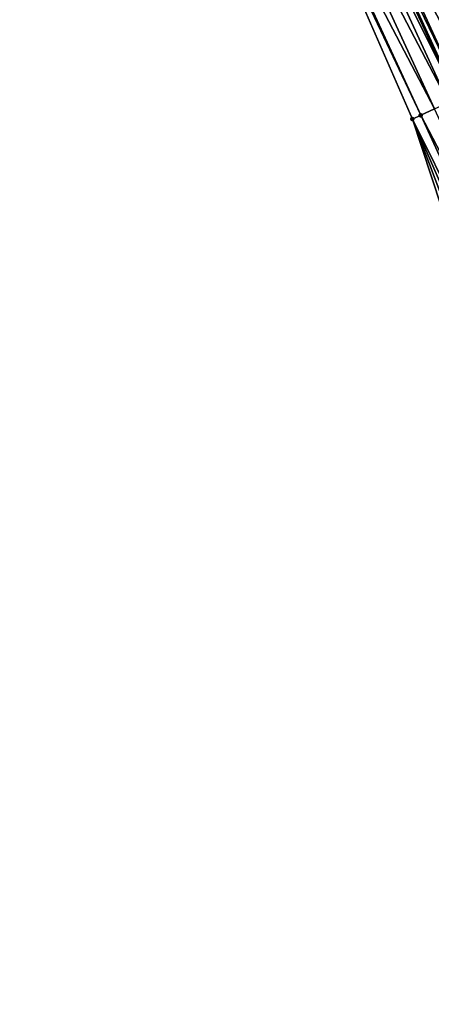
# Model space of a CAD drawing. Header units: feet. Extents: x 2017353 to 2024169, y 808050 to 818690.
# Tile 269 of 305: x 2023305 to 2023332, y 813185 to 813249. Entities that reach past the tile are written whole.
import ezdxf

# ---------------------------------------------------------------- set-up
doc = ezdxf.new("R2010")
doc.units = ezdxf.units.FT
doc.header["$MEASUREMENT"] = 0
for name, color, linetype, lineweight in [('EP_Travel Lane', 172, 'Continuous', 53), ('SB-Road Shots', 141, 'Continuous', 100), ('SB-Road X-Section', 40, 'Continuous', 13)]:
    doc.layers.add(name, color=color, linetype=linetype, lineweight=lineweight)
doc.layers.add('I-77-MM15-17_SB-Surface-BORDER', color=7, linetype='Continuous')
doc.layers.add('I-77-MM15-17_SB-Surface-TIN', color=7, linetype='Continuous')

msp = doc.modelspace()

# ---------------------------------------------------------------- linework, layer by layer
at = {"layer": 'EP_Travel Lane'}
msp.add_polyline3d([(2023308.326727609, 813298.5220692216, 325.8202696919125), (2023316.799522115, 813280.4137656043, 326.3695184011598), (2023325.27237764, 813262.3053315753, 326.9134228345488), (2023333.574141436, 813244.1884198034, 327.4170618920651), (2023341.892247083, 813226.0071658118, 327.919239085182), (2023349.923965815, 813207.9166209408, 328.3916564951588), (2023357.687872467, 813189.4876275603, 328.7954989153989), (2023365.451511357, 813171.0592697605, 329.2289544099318), (2023373.134368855, 813152.7711442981, 329.6785621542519), (2023380.875660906, 813134.335843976, 330.1459319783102), (2023388.408183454, 813116.0676421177, 330.4754454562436), (2023395.808713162, 813097.4914697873, 330.877370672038), (2023403.209112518, 813078.9156246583, 331.2970279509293)], dxfattribs=at)
at = {"layer": 'I-77-MM15-17_SB-Surface-BORDER', "color": 3, "linetype": 'Continuous', "lineweight": -3}
msp.add_polyline3d([(2023364.624558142, 813170.6967501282, 329.1651028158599), (2023354.738985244, 813188.1946760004, 328.5591957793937), (2023342.058701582, 813204.4689848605, 327.7976316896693), (2023336.956583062, 813223.7305347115, 327.5499278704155), (2023330.645732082, 813242.8375072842, 327.1923316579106), (2023322.677070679, 813261.088242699, 326.7051725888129), (2023314.964779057, 813279.5530789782, 326.2132212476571), (2023304.826834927, 813296.879440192, 325.4947947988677)], dxfattribs=at)
at = {"layer": 'I-77-MM15-17_SB-Surface-TIN', "color": 128, "linetype": 'Continuous', "lineweight": -3}
for points in [[(2023340.278727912, 813247.2816692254, 327.9442029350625), (2023331.933874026, 813265.4290136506, 327.4386306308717), (2023331.028487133, 813265.0044215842, 327.3658463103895)], [(2023338.462714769, 813246.4437498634, 327.798520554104), (2023330.123098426, 813264.5798334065, 327.2932211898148), (2023329.217698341, 813264.1552696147, 327.2215943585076)], [(2023339.370723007, 813246.8627059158, 327.8711978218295), (2023331.028487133, 813265.0044215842, 327.3658463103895), (2023330.123098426, 813264.5798334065, 327.2932211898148)], [(2023338.462714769, 813246.4437498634, 327.798520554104), (2023339.370723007, 813246.8627059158, 327.8711978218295), (2023330.123098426, 813264.5798334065, 327.2932211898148)], [(2023339.370723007, 813246.8627059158, 327.8711978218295), (2023340.278727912, 813247.2816692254, 327.9442029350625), (2023331.028487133, 813265.0044215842, 327.3658463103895)], [(2023337.554699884, 813246.0248082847, 327.7264971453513), (2023329.217698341, 813264.1552696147, 327.2215943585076), (2023328.312296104, 813263.7307104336, 327.1501562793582)], [(2023337.554699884, 813246.0248082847, 327.7264971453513), (2023338.462714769, 813246.4437498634, 327.798520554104), (2023329.217698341, 813264.1552696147, 327.2215943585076)], [(2023335.738646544, 813245.1869764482, 327.5847687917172), (2023327.406886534, 813263.3061669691, 327.0793615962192), (2023326.501473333, 813262.8816312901, 327.0088856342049)], [(2023336.646674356, 813245.605889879, 327.6555206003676), (2023328.312296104, 813263.7307104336, 327.1501562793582), (2023327.406886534, 813263.3061669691, 327.0793615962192)], [(2023335.738646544, 813245.1869764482, 327.5847687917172), (2023336.646674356, 813245.605889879, 327.6555206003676), (2023327.406886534, 813263.3061669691, 327.0793615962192)], [(2023336.646674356, 813245.605889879, 327.6555206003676), (2023337.554699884, 813246.0248082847, 327.7264971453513), (2023328.312296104, 813263.7307104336, 327.1501562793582)], [(2023334.830618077, 813244.7680644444, 327.5140814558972), (2023326.501473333, 813262.8816312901, 327.0088856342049), (2023325.596057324, 813262.4571016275, 326.9386559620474)], [(2023334.830618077, 813244.7680644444, 327.5140814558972), (2023335.738646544, 813245.1869764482, 327.5847687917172), (2023326.501473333, 813262.8816312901, 327.0088856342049)], [(2023333.014545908, 813243.930273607, 327.3742052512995), (2023324.690645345, 813262.0325633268, 326.8680726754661), (2023323.78525355, 813261.6079817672, 326.7957184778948)], [(2023324.690645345, 813262.0325633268, 326.8680726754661), (2023333.574141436, 813244.1884198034, 327.4170618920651), (2023325.27237764, 813262.3053315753, 326.9134228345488)], [(2023333.014545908, 813243.930273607, 327.3742052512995), (2023333.574141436, 813244.1884198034, 327.4170618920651), (2023324.690645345, 813262.0325633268, 326.8680726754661)], [(2023333.922586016, 813244.3491602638, 327.4437475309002), (2023325.596057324, 813262.4571016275, 326.9386559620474), (2023325.27237764, 813262.3053315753, 326.9134228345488)], [(2023333.922586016, 813244.3491602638, 327.4437475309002), (2023325.27237764, 813262.3053315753, 326.9134228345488), (2023333.574141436, 813244.1884198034, 327.4170618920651)], [(2023333.922586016, 813244.3491602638, 327.4437475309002), (2023334.830618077, 813244.7680644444, 327.5140814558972), (2023325.596057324, 813262.4571016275, 326.9386559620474)], [(2023332.106504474, 813243.5113898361, 327.3047933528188), (2023323.78525355, 813261.6079817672, 326.7957184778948), (2023322.879879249, 813261.1833627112, 326.7218292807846)], [(2023332.106504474, 813243.5113898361, 327.3047933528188), (2023333.014545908, 813243.930273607, 327.3742052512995), (2023323.78525355, 813261.6079817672, 326.7957184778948)], [(2023331.198464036, 813243.0925038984, 327.2352835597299), (2023322.879879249, 813261.1833627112, 326.7218292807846), (2023322.677070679, 813261.088242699, 326.7051725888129)], [(2023331.198464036, 813243.0925038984, 327.2352835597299), (2023322.677070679, 813261.088242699, 326.7051725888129), (2023330.645732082, 813242.8375072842, 327.1923316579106)], [(2023331.198464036, 813243.0925038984, 327.2352835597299), (2023332.106504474, 813243.5113898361, 327.3047933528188), (2023322.879879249, 813261.1833627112, 326.7218292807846)], [(2023340.450802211, 813225.3422138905, 327.8088050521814), (2023332.106504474, 813243.5113898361, 327.3047933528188), (2023331.198464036, 813243.0925038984, 327.2352835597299)], [(2023339.542741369, 813224.9233723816, 327.7413022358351), (2023331.198464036, 813243.0925038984, 327.2352835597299), (2023330.645732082, 813242.8375072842, 327.1923316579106)], [(2023337.726610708, 813224.0857089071, 327.6071794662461), (2023330.645732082, 813242.8375072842, 327.1923316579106), (2023336.956583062, 813223.7305347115, 327.5499278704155)], [(2023337.726610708, 813224.0857089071, 327.6071794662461), (2023338.634675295, 813224.5045422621, 327.674313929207), (2023330.645732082, 813242.8375072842, 327.1923316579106)], [(2023338.634675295, 813224.5045422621, 327.674313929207), (2023339.542741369, 813224.9233723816, 327.7413022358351), (2023330.645732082, 813242.8375072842, 327.1923316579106)], [(2023339.542741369, 813224.9233723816, 327.7413022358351), (2023340.450802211, 813225.3422138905, 327.8088050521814), (2023331.198464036, 813243.0925038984, 327.2352835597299)]]:
    msp.add_3dface(points, dxfattribs=at)
at = {"layer": 'SB-Road Shots', "lineweight": 100}
for p in [(2023330.645732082, 813242.8375072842, 327.1923316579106), (2023331.198464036, 813243.0925038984, 327.2352835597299)]:
    msp.add_point(p, dxfattribs=at)
at = {"layer": 'SB-Road X-Section', "extrusion": (0.4172235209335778, -0.9084775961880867, 0.02435140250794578), "elevation": 105376.2054815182, "flags": 128}
msp.add_lwpolyline([(2178129.139274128, -2237.697756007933), (2178127.602010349, -2237.779698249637), (2178127.102630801, -2237.80570259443), (2178126.102630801, -2237.857906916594), (2178125.102630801, -2237.910779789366), (2178124.102630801, -2237.963067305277), (2178123.102630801, -2238.015615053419), (2178122.102630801, -2238.06915005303), (2178121.102630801, -2238.123872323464), (2178120.102630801, -2238.179544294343), (2178119.102630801, -2238.236174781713), (2178118.102630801, -2238.293941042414), (2178117.102630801, -2238.353351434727), (2178116.292772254, -2238.403677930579), (2178116.102630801, -2238.416109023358), (2178115.331915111, -2238.4683964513), (2178115.102630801, -2238.484462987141), (2178114.102630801, -2238.55669773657), (2178113.102630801, -2238.630468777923), (2178112.102630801, -2238.704502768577), (2178111.102630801, -2238.778077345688), (2178110.102630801, -2238.851104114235), (2178109.102630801, -2238.923802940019), (2178108.102630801, -2238.995847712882), (2178107.102630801, -2239.06684531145), (2178106.102630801, -2239.137618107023), (2178105.102630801, -2239.208326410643), (2178104.102630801, -2239.278681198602), (2178103.102630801, -2239.348244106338), (2178102.102630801, -2239.417676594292), (2178101.102630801, -2239.487207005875), (2178100.493915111, -2239.530171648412)], dxfattribs=at)

doc.saveas('drawing.dxf')
